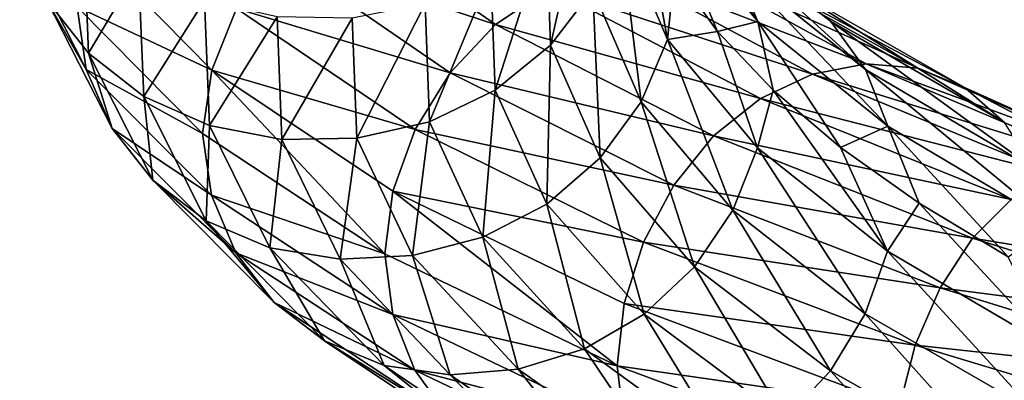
# Model space of a CAD drawing. Header units: metres. Extents: x -80 to 80, y -455 to 95.
# Tile 317 of 656: x -18.82 to -10.12, y -157.37 to -154.18. Entities that reach past the tile are written whole.
import ezdxf

# ---------------------------------------------------------------- set-up
doc = ezdxf.new("R2010")
doc.units = ezdxf.units.M
doc.layers.add('solid_501010_k_02', color=7, linetype='CONTINUOUS')

msp = doc.modelspace()

# ---------------------------------------------------------------- linework, layer by layer
at = {"layer": 'solid_501010_k_02'}
for points in [[(-12.296599, -154.195236, 1132.632324), (-12.512663, -153.682266, 1132.42688), (-13.323853, -152.699509, 1134.468262)], [(-13.093781, -153.225388, 1134.639282), (-12.296599, -154.195236, 1132.632324), (-13.323853, -152.699509, 1134.468262)], [(-14.165524, -153.387268, 1139.365723), (-14.129473, -154.405777, 1137.113403), (-13.790751, -152.903824, 1139.244019)], [(-14.129473, -154.405777, 1137.113403), (-13.755653, -153.91568, 1137.056641), (-13.790751, -152.903824, 1139.244019)], [(-11.64957, -154.19487, 1130.24353), (-12.05139, -153.87291, 1129.893311), (-13.294818, -152.902237, 1131.894165)], [(-12.851541, -153.241714, 1132.175781), (-11.64957, -154.19487, 1130.24353), (-13.294818, -152.902237, 1131.894165)], [(-16.12253, -153.165344, 1130.594116), (-14.614633, -154.22319, 1128.143433), (-16.566853, -153.583954, 1130.466919)], [(-14.13494, -153.901276, 1128.418945), (-14.614633, -154.22319, 1128.143433), (-16.12253, -153.165344, 1130.594116)], [(-13.516591, -153.366272, 1136.973267), (-13.095528, -154.356369, 1134.862183), (-13.302532, -153.211441, 1135.977051)], [(-13.095528, -154.356369, 1134.862183), (-13.032891, -153.752686, 1134.837158), (-13.302532, -153.211441, 1135.977051)], [(-13.093781, -153.225388, 1134.639282), (-13.032891, -153.752686, 1134.837158), (-12.651658, -154.283447, 1133.727783)], [(-13.093781, -153.225388, 1134.639282), (-12.651658, -154.283447, 1133.727783), (-12.296599, -154.195236, 1132.632324)], [(-18.585299, -154.002029, 1136.58252), (-18.212849, -154.477753, 1136.712402), (-18.259319, -153.327316, 1139.646973)], [(-18.259319, -153.327316, 1139.646973), (-18.212849, -154.477753, 1136.712402), (-17.770884, -153.73024, 1139.690186)], [(-11.342387, -154.620407, 1130.546143), (-11.64957, -154.19487, 1130.24353), (-12.851541, -153.241714, 1132.175781)], [(-12.512663, -153.682266, 1132.42688), (-11.342387, -154.620407, 1130.546143), (-12.851541, -153.241714, 1132.175781)], [(-14.65511, -153.775406, 1139.476074), (-14.617813, -154.805008, 1137.140137), (-14.165524, -153.387268, 1139.365723)], [(-14.617813, -154.805008, 1137.140137), (-14.129473, -154.405777, 1137.113403), (-14.165524, -153.387268, 1139.365723)], [(-13.755653, -153.91568, 1137.056641), (-13.327143, -154.907333, 1134.903564), (-13.516591, -153.366272, 1136.973267)], [(-13.327143, -154.907333, 1134.903564), (-13.095528, -154.356369, 1134.862183), (-13.516591, -153.366272, 1136.973267)], [(-18.822767, -153.462662, 1136.452637), (-18.236408, -154.620926, 1133.469727), (-18.585299, -154.002029, 1136.58252)], [(-18.315737, -154.067215, 1133.33728), (-18.236408, -154.620926, 1133.469727), (-18.822767, -153.462662, 1136.452637)], [(-18.234661, -153.498108, 1133.248291), (-17.124491, -154.628342, 1130.409424), (-18.315737, -154.067215, 1133.33728)], [(-16.906977, -154.082077, 1130.404663), (-17.124491, -154.628342, 1130.409424), (-18.234661, -153.498108, 1133.248291)], [(-16.566853, -153.583954, 1130.466919), (-15.017399, -154.650436, 1127.943359), (-16.906977, -154.082077, 1130.404663)], [(-14.614633, -154.22319, 1128.143433), (-15.017399, -154.650436, 1127.943359), (-16.566853, -153.583954, 1130.466919)], [(-13.059472, -153.624451, 1129.126587), (-11.338223, -154.569641, 1127.202271), (-13.60546, -153.699875, 1128.754028)], [(-10.878847, -154.608765, 1127.671631), (-11.338223, -154.569641, 1127.202271), (-13.059472, -153.624451, 1129.126587)], [(-12.530358, -153.68042, 1129.514038), (-10.878847, -154.608765, 1127.671631), (-13.059472, -153.624451, 1129.126587)], [(-18.212849, -154.477753, 1136.712402), (-17.725657, -154.859222, 1136.834717), (-17.770884, -153.73024, 1139.690186)], [(-17.770884, -153.73024, 1139.690186), (-17.725657, -154.859222, 1136.834717), (-17.188669, -154.010574, 1139.702393)], [(-13.60546, -153.699875, 1128.754028), (-11.81225, -154.661133, 1126.744507), (-14.13494, -153.901276, 1128.418945)], [(-11.338223, -154.569641, 1127.202271), (-11.81225, -154.661133, 1126.744507), (-13.60546, -153.699875, 1128.754028)], [(-13.095528, -154.356369, 1134.862183), (-12.651658, -154.283447, 1133.727783), (-13.032891, -153.752686, 1134.837158)], [(-10.463007, -154.784805, 1128.124512), (-10.878847, -154.608765, 1127.671631), (-12.530358, -153.68042, 1129.514038)], [(-12.05139, -153.87291, 1129.893311), (-10.463007, -154.784805, 1128.124512), (-12.530358, -153.68042, 1129.514038)], [(-11.146531, -155.121719, 1130.783447), (-11.342387, -154.620407, 1130.546143), (-12.512663, -153.682266, 1132.42688)], [(-12.296599, -154.195236, 1132.632324), (-11.146531, -155.121719, 1130.783447), (-12.512663, -153.682266, 1132.42688)], [(-15.238204, -154.038589, 1139.568359), (-15.199424, -155.083435, 1137.133667), (-14.65511, -153.775406, 1139.476074)], [(-15.199424, -155.083435, 1137.133667), (-14.617813, -154.805008, 1137.140137), (-14.65511, -153.775406, 1139.476074)], [(-14.13494, -153.901276, 1128.418945), (-12.271944, -154.876663, 1126.32605), (-14.614633, -154.22319, 1128.143433)], [(-11.81225, -154.661133, 1126.744507), (-12.271944, -154.876663, 1126.32605), (-14.13494, -153.901276, 1128.418945)], [(-14.129473, -154.405777, 1137.113403), (-13.689318, -155.40361, 1134.896362), (-13.755653, -153.91568, 1137.056641)], [(-13.689318, -155.40361, 1134.896362), (-13.327143, -154.907333, 1134.903564), (-13.755653, -153.91568, 1137.056641)], [(-10.114148, -155.091644, 1128.535522), (-10.463007, -154.784805, 1128.124512), (-12.05139, -153.87291, 1129.893311)], [(-11.64957, -154.19487, 1130.24353), (-10.114148, -155.091644, 1128.535522), (-12.05139, -153.87291, 1129.893311)], [(-18.585299, -154.002029, 1136.58252), (-18.006338, -155.144531, 1133.635376), (-18.212849, -154.477753, 1136.712402)], [(-18.236408, -154.620926, 1133.469727), (-18.006338, -155.144531, 1133.635376), (-18.585299, -154.002029, 1136.58252)], [(-17.725657, -154.859222, 1136.834717), (-17.144924, -155.117188, 1136.942505), (-17.188669, -154.010574, 1139.702393)], [(-17.188669, -154.010574, 1139.702393), (-17.144924, -155.117188, 1136.942505), (-16.5455, -154.155838, 1139.684204)], [(-18.315737, -154.067215, 1133.33728), (-17.205238, -155.187653, 1130.491821), (-18.236408, -154.620926, 1133.469727)], [(-17.124491, -154.628342, 1130.409424), (-17.205238, -155.187653, 1130.491821), (-18.315737, -154.067215, 1133.33728)], [(-16.906977, -154.082077, 1130.404663), (-15.325712, -155.152542, 1127.824463), (-17.124491, -154.628342, 1130.409424)], [(-15.017399, -154.650436, 1127.943359), (-15.325712, -155.152542, 1127.824463), (-16.906977, -154.082077, 1130.404663)], [(-15.88182, -154.165329, 1139.63855), (-15.8414, -155.228806, 1137.095947), (-15.238204, -154.038589, 1139.568359)], [(-15.8414, -155.228806, 1137.095947), (-15.199424, -155.083435, 1137.133667), (-15.238204, -154.038589, 1139.568359)], [(-17.144924, -155.117188, 1136.942505), (-16.503391, -155.240265, 1137.030884), (-16.5455, -154.155838, 1139.684204)], [(-16.5455, -154.155838, 1139.684204), (-16.503391, -155.240265, 1137.030884), (-15.88182, -154.165329, 1139.63855)], [(-16.503391, -155.240265, 1137.030884), (-15.8414, -155.228806, 1137.095947), (-15.88182, -154.165329, 1139.63855)], [(-12.296599, -154.195236, 1132.632324), (-12.651658, -154.283447, 1133.727783), (-12.160733, -154.803192, 1132.656616)], [(-12.296599, -154.195236, 1132.632324), (-12.160733, -154.803192, 1132.656616), (-11.563658, -155.311401, 1131.630737)], [(-12.296599, -154.195236, 1132.632324), (-11.563658, -155.311401, 1131.630737), (-11.146531, -155.121719, 1130.783447)], [(-9.847452, -155.504227, 1128.884033), (-10.114148, -155.091644, 1128.535522), (-11.64957, -154.19487, 1130.24353)], [(-11.342387, -154.620407, 1130.546143), (-9.847452, -155.504227, 1128.884033), (-11.64957, -154.19487, 1130.24353)], [(-14.614633, -154.22319, 1128.143433), (-12.688413, -155.209656, 1125.974365), (-15.017399, -154.650436, 1127.943359)], [(-12.271944, -154.876663, 1126.32605), (-12.688413, -155.209656, 1125.974365), (-14.614633, -154.22319, 1128.143433)], [(-13.095528, -154.356369, 1134.862183), (-12.29824, -155.314484, 1132.849365), (-12.651658, -154.283447, 1133.727783)], [(-12.29824, -155.314484, 1132.849365), (-12.160733, -154.803192, 1132.656616), (-12.651658, -154.283447, 1133.727783)], [(-13.327143, -154.907333, 1134.903564), (-12.515754, -155.866714, 1132.850464), (-13.095528, -154.356369, 1134.862183)], [(-12.515754, -155.866714, 1132.850464), (-12.29824, -155.314484, 1132.849365), (-13.095528, -154.356369, 1134.862183)], [(-14.617813, -154.805008, 1137.140137), (-14.162446, -155.813293, 1134.840698), (-14.129473, -154.405777, 1137.113403)], [(-14.162446, -155.813293, 1134.840698), (-13.689318, -155.40361, 1134.896362), (-14.129473, -154.405777, 1137.113403)], [(-18.212849, -154.477753, 1136.712402), (-17.645491, -155.601471, 1133.823608), (-17.725657, -154.859222, 1136.834717)], [(-18.006338, -155.144531, 1133.635376), (-17.645491, -155.601471, 1133.823608), (-18.212849, -154.477753, 1136.712402)], [(-18.236408, -154.620926, 1133.469727), (-17.126131, -155.734528, 1130.624023), (-18.006338, -155.144531, 1133.635376)], [(-17.205238, -155.187653, 1130.491821), (-17.126131, -155.734528, 1130.624023), (-18.236408, -154.620926, 1133.469727)], [(-17.124491, -154.628342, 1130.409424), (-15.594061, -156.254242, 1127.852539), (-17.205238, -155.187653, 1130.491821)], [(-17.124491, -154.628342, 1130.409424), (-15.522883, -155.698044, 1127.791504), (-15.594061, -156.254242, 1127.852539)], [(-15.325712, -155.152542, 1127.824463), (-15.522883, -155.698044, 1127.791504), (-17.124491, -154.628342, 1130.409424)], [(-11.338223, -154.569641, 1127.202271), (-9.290514, -155.440994, 1125.589111), (-11.81225, -154.661133, 1126.744507)], [(-9.67741, -155.995422, 1129.149414), (-9.847452, -155.504227, 1128.884033), (-11.342387, -154.620407, 1130.546143)], [(-11.146531, -155.121719, 1130.783447), (-9.67741, -155.995422, 1129.149414), (-11.342387, -154.620407, 1130.546143)], [(-8.914102, -155.466492, 1126.127686), (-9.290514, -155.440994, 1125.589111), (-11.338223, -154.569641, 1127.202271)], [(-10.878847, -154.608765, 1127.671631), (-8.914102, -155.466492, 1126.127686), (-11.338223, -154.569641, 1127.202271)], [(-8.573363, -155.629166, 1126.6427), (-8.914102, -155.466492, 1126.127686), (-10.878847, -154.608765, 1127.671631)], [(-10.463007, -154.784805, 1128.124512), (-8.573363, -155.629166, 1126.6427), (-10.878847, -154.608765, 1127.671631)], [(-15.017399, -154.650436, 1127.943359), (-13.038094, -155.64415, 1125.709473), (-15.325712, -155.152542, 1127.824463)], [(-12.688413, -155.209656, 1125.974365), (-13.038094, -155.64415, 1125.709473), (-15.017399, -154.650436, 1127.943359)], [(-11.81225, -154.661133, 1126.744507), (-9.678929, -155.545441, 1125.059204), (-12.271944, -154.876663, 1126.32605)], [(-9.290514, -155.440994, 1125.589111), (-9.678929, -155.545441, 1125.059204), (-11.81225, -154.661133, 1126.744507)], [(-15.199424, -155.083435, 1137.133667), (-14.725938, -156.106155, 1134.737183), (-14.617813, -154.805008, 1137.140137)], [(-14.725938, -156.106155, 1134.737183), (-14.162446, -155.813293, 1134.840698), (-14.617813, -154.805008, 1137.140137)], [(-12.29824, -155.314484, 1132.849365), (-11.148019, -156.230148, 1130.994873), (-12.160733, -154.803192, 1132.656616)], [(-11.148019, -156.230148, 1130.994873), (-11.563658, -155.311401, 1131.630737), (-12.160733, -154.803192, 1132.656616)], [(-8.287509, -155.923706, 1127.105225), (-8.573363, -155.629166, 1126.6427), (-10.463007, -154.784805, 1128.124512)], [(-10.114148, -155.091644, 1128.535522), (-8.287509, -155.923706, 1127.105225), (-10.463007, -154.784805, 1128.124512)], [(-17.725657, -154.859222, 1136.834717), (-17.173475, -155.96228, 1134.023926), (-17.144924, -155.117188, 1136.942505)], [(-17.645491, -155.601471, 1133.823608), (-17.173475, -155.96228, 1134.023926), (-17.725657, -154.859222, 1136.834717)], [(-12.271944, -154.876663, 1126.32605), (-10.055602, -155.772324, 1124.57019), (-12.688413, -155.209656, 1125.974365)], [(-9.678929, -155.545441, 1125.059204), (-10.055602, -155.772324, 1124.57019), (-12.271944, -154.876663, 1126.32605)], [(-13.689318, -155.40361, 1134.896362), (-12.855878, -156.36853, 1132.782104), (-13.327143, -154.907333, 1134.903564)], [(-12.855878, -156.36853, 1132.782104), (-12.515754, -155.866714, 1132.850464), (-13.327143, -154.907333, 1134.903564)], [(-18.006338, -155.144531, 1133.635376), (-16.910067, -156.243317, 1130.823853), (-17.645491, -155.601471, 1133.823608)], [(-17.126131, -155.734528, 1130.624023), (-16.910067, -156.243317, 1130.823853), (-18.006338, -155.144531, 1133.635376)], [(-17.173475, -155.96228, 1134.023926), (-16.610834, -156.198807, 1134.22583), (-17.144924, -155.117188, 1136.942505)], [(-17.144924, -155.117188, 1136.942505), (-16.610834, -156.198807, 1134.22583), (-16.503391, -155.240265, 1137.030884)], [(-15.8414, -155.228806, 1137.095947), (-15.347917, -156.269241, 1134.593018), (-15.199424, -155.083435, 1137.133667)], [(-15.325712, -155.152542, 1127.824463), (-13.305772, -156.149475, 1125.539795), (-15.522883, -155.698044, 1127.791504)], [(-15.347917, -156.269241, 1134.593018), (-14.725938, -156.106155, 1134.737183), (-15.199424, -155.083435, 1137.133667)], [(-13.038094, -155.64415, 1125.709473), (-13.305772, -156.149475, 1125.539795), (-15.325712, -155.152542, 1127.824463)], [(-11.146531, -155.121719, 1130.783447), (-11.563658, -155.311401, 1131.630737), (-10.868378, -155.804337, 1130.66394)], [(-11.146531, -155.121719, 1130.783447), (-10.868378, -155.804337, 1130.66394), (-10.082145, -156.279861, 1129.766479)], [(-11.146531, -155.121719, 1130.783447), (-10.082145, -156.279861, 1129.766479), (-9.67741, -155.995422, 1129.149414)], [(-17.205238, -155.187653, 1130.491821), (-15.594061, -156.254242, 1127.852539), (-17.126131, -155.734528, 1130.624023)], [(-16.610834, -156.198807, 1134.22583), (-15.989285, -156.300659, 1134.418945), (-16.503391, -155.240265, 1137.030884)], [(-16.503391, -155.240265, 1137.030884), (-15.989285, -156.300659, 1134.418945), (-15.8414, -155.228806, 1137.095947)], [(-15.989285, -156.300659, 1134.418945), (-15.347917, -156.269241, 1134.593018), (-15.8414, -155.228806, 1137.095947)], [(-12.688413, -155.209656, 1125.974365), (-10.396855, -156.114151, 1124.153809), (-13.038094, -155.64415, 1125.709473)], [(-10.055602, -155.772324, 1124.57019), (-10.396855, -156.114151, 1124.153809), (-12.688413, -155.209656, 1125.974365)], [(-12.515754, -155.866714, 1132.850464), (-11.345189, -156.783325, 1130.95874), (-12.29824, -155.314484, 1132.849365)], [(-11.345189, -156.783325, 1130.95874), (-11.148019, -156.230148, 1130.994873), (-12.29824, -155.314484, 1132.849365)], [(-11.148019, -156.230148, 1130.994873), (-10.868378, -155.804337, 1130.66394), (-11.563658, -155.311401, 1131.630737)], [(-14.162446, -155.813293, 1134.840698), (-13.300201, -156.787735, 1132.647827), (-13.689318, -155.40361, 1134.896362)], [(-13.300201, -156.787735, 1132.647827), (-12.855878, -156.36853, 1132.782104), (-13.689318, -155.40361, 1134.896362)], [(-17.645491, -155.601471, 1133.823608), (-16.57119, -156.682678, 1131.067993), (-17.173475, -155.96228, 1134.023926)], [(-16.910067, -156.243317, 1130.823853), (-16.57119, -156.682678, 1131.067993), (-17.645491, -155.601471, 1133.823608)], [(-13.038094, -155.64415, 1125.709473), (-10.683383, -156.554352, 1123.833862), (-13.305772, -156.149475, 1125.539795)], [(-10.396855, -156.114151, 1124.153809), (-10.683383, -156.554352, 1123.833862), (-13.038094, -155.64415, 1125.709473)], [(-17.126131, -155.734528, 1130.624023), (-15.52437, -156.788895, 1127.999512), (-16.910067, -156.243317, 1130.823853)], [(-15.594061, -156.254242, 1127.852539), (-15.52437, -156.788895, 1127.999512), (-17.126131, -155.734528, 1130.624023)], [(-15.522883, -155.698044, 1127.791504), (-13.540184, -157.245102, 1125.520874), (-15.594061, -156.254242, 1127.852539)], [(-15.522883, -155.698044, 1127.791504), (-13.476954, -156.694092, 1125.473389), (-13.540184, -157.245102, 1125.520874)], [(-13.305772, -156.149475, 1125.539795), (-13.476954, -156.694092, 1125.473389), (-15.522883, -155.698044, 1127.791504)], [(-14.725938, -156.106155, 1134.737183), (-13.829386, -157.093842, 1132.451538), (-14.162446, -155.813293, 1134.840698)], [(-13.829386, -157.093842, 1132.451538), (-13.300201, -156.787735, 1132.647827), (-14.162446, -155.813293, 1134.840698)], [(-11.148019, -156.230148, 1130.994873), (-9.6787, -157.094269, 1129.355469), (-10.868378, -155.804337, 1130.66394)], [(-9.6787, -157.094269, 1129.355469), (-10.082145, -156.279861, 1129.766479), (-10.868378, -155.804337, 1130.66394)], [(-10.055602, -155.772324, 1124.57019), (-7.552014, -156.581223, 1123.202881), (-10.396855, -156.114151, 1124.153809)], [(-12.855878, -156.36853, 1132.782104), (-11.653502, -157.289948, 1130.833862), (-12.515754, -155.866714, 1132.850464)], [(-11.653502, -157.289948, 1130.833862), (-11.345189, -156.783325, 1130.95874), (-12.515754, -155.866714, 1132.850464)], [(-17.173475, -155.96228, 1134.023926), (-16.127913, -157.024246, 1131.342651), (-16.610834, -156.198807, 1134.22583)], [(-16.57119, -156.682678, 1131.067993), (-16.127913, -157.024246, 1131.342651), (-17.173475, -155.96228, 1134.023926)], [(-15.347917, -156.269241, 1134.593018), (-14.413497, -157.273209, 1132.205688), (-14.725938, -156.106155, 1134.737183)], [(-14.413497, -157.273209, 1132.205688), (-13.829386, -157.093842, 1132.451538), (-14.725938, -156.106155, 1134.737183)], [(-10.396855, -156.114151, 1124.153809), (-7.808303, -156.929504, 1122.735352), (-10.683383, -156.554352, 1123.833862)], [(-7.552014, -156.581223, 1123.202881), (-7.808303, -156.929504, 1122.735352), (-10.396855, -156.114151, 1124.153809)], [(-16.610834, -156.198807, 1134.22583), (-15.599524, -157.240845, 1131.634277), (-15.989285, -156.300659, 1134.418945)], [(-16.127913, -157.024246, 1131.342651), (-15.599524, -157.240845, 1131.634277), (-16.610834, -156.198807, 1134.22583)], [(-13.305772, -156.149475, 1125.539795), (-10.902718, -157.062073, 1123.621216), (-13.476954, -156.694092, 1125.473389)], [(-10.683383, -156.554352, 1123.833862), (-10.902718, -157.062073, 1123.621216), (-13.305772, -156.149475, 1125.539795)], [(-16.910067, -156.243317, 1130.823853), (-15.328514, -157.284225, 1128.230957), (-16.57119, -156.682678, 1131.067993)], [(-15.52437, -156.788895, 1127.999512), (-15.328514, -157.284225, 1128.230957), (-16.910067, -156.243317, 1130.823853)], [(-15.989285, -156.300659, 1134.418945), (-15.015819, -157.323059, 1131.927612), (-15.347917, -156.269241, 1134.593018)], [(-15.594061, -156.254242, 1127.852539), (-13.540184, -157.245102, 1125.520874), (-15.52437, -156.788895, 1127.999512)], [(-15.015819, -157.323059, 1131.927612), (-14.413497, -157.273209, 1132.205688), (-15.347917, -156.269241, 1134.593018)], [(-11.345189, -156.783325, 1130.95874), (-9.849884, -157.648117, 1129.286011), (-11.148019, -156.230148, 1130.994873)], [(-9.849884, -157.648117, 1129.286011), (-9.6787, -157.094269, 1129.355469), (-11.148019, -156.230148, 1130.994873)], [(-15.599524, -157.240845, 1131.634277), (-15.015819, -157.323059, 1131.927612), (-15.989285, -156.300659, 1134.418945)], [(-13.300201, -156.787735, 1132.647827), (-12.056269, -157.717499, 1130.626709), (-12.855878, -156.36853, 1132.782104)], [(-12.056269, -157.717499, 1130.626709), (-11.653502, -157.289948, 1130.833862), (-12.855878, -156.36853, 1132.782104)], [(-10.683383, -156.554352, 1123.833862), (-8.023494, -157.373749, 1122.371582), (-10.902718, -157.062073, 1123.621216)], [(-7.808303, -156.929504, 1122.735352), (-8.023494, -157.373749, 1122.371582), (-10.683383, -156.554352, 1123.833862)], [(-16.57119, -156.682678, 1131.067993), (-15.021331, -157.707703, 1128.526611), (-16.127913, -157.024246, 1131.342651)], [(-15.328514, -157.284225, 1128.230957), (-15.021331, -157.707703, 1128.526611), (-16.57119, -156.682678, 1131.067993)], [(-13.476954, -156.694092, 1125.473389), (-11.042985, -157.605759, 1123.526123), (-13.540184, -157.245102, 1125.520874)], [(-10.902718, -157.062073, 1123.621216), (-11.042985, -157.605759, 1123.526123), (-13.476954, -156.694092, 1125.473389)], [(-15.52437, -156.788895, 1127.999512), (-13.478246, -157.771362, 1125.675293), (-15.328514, -157.284225, 1128.230957)], [(-13.540184, -157.245102, 1125.520874), (-13.478246, -157.771362, 1125.675293), (-15.52437, -156.788895, 1127.999512)], [(-13.829386, -157.093842, 1132.451538), (-12.535961, -158.035278, 1130.344604), (-13.300201, -156.787735, 1132.647827)], [(-12.535961, -158.035278, 1130.344604), (-12.056269, -157.717499, 1130.626709), (-13.300201, -156.787735, 1132.647827)], [(-11.653502, -157.289948, 1130.833862), (-10.117562, -158.158661, 1129.11084), (-11.345189, -156.783325, 1130.95874)], [(-10.117562, -158.158661, 1129.11084), (-9.849884, -157.648117, 1129.286011), (-11.345189, -156.783325, 1130.95874)], [(-16.127913, -157.024246, 1131.342651), (-14.619512, -158.031952, 1128.869995), (-15.599524, -157.240845, 1131.634277)], [(-15.021331, -157.707703, 1128.526611), (-14.619512, -158.031952, 1128.869995), (-16.127913, -157.024246, 1131.342651)], [(-10.902718, -157.062073, 1123.621216), (-8.188219, -157.883041, 1122.124634), (-11.042985, -157.605759, 1123.526123)], [(-8.023494, -157.373749, 1122.371582), (-8.188219, -157.883041, 1122.124634), (-10.902718, -157.062073, 1123.621216)], [(-14.413497, -157.273209, 1132.205688), (-13.065441, -158.229111, 1130.004883), (-13.829386, -157.093842, 1132.451538)], [(-13.065441, -158.229111, 1130.004883), (-12.535961, -158.035278, 1130.344604), (-13.829386, -157.093842, 1132.451538)], [(-15.599524, -157.240845, 1131.634277), (-14.140543, -158.230698, 1129.244751), (-15.015819, -157.323059, 1131.927612)], [(-14.619512, -158.031952, 1128.869995), (-14.140543, -158.230698, 1129.244751), (-15.599524, -157.240845, 1131.634277)], [(-13.540184, -157.245102, 1125.520874), (-11.092448, -158.153778, 1123.55896), (-13.478246, -157.771362, 1125.675293)], [(-11.042985, -157.605759, 1123.526123), (-11.092448, -158.153778, 1123.55896), (-13.540184, -157.245102, 1125.520874)], [(-15.328514, -157.284225, 1128.230957), (-13.308204, -158.254974, 1125.934692), (-15.021331, -157.707703, 1128.526611)], [(-13.478246, -157.771362, 1125.675293), (-13.308204, -158.254974, 1125.934692), (-15.328514, -157.284225, 1128.230957)], [(-15.015819, -157.323059, 1131.927612), (-13.611429, -158.295364, 1129.630615), (-14.413497, -157.273209, 1132.205688)], [(-14.140543, -158.230698, 1129.244751), (-13.611429, -158.295364, 1129.630615), (-15.015819, -157.323059, 1131.927612)], [(-13.611429, -158.295364, 1129.630615), (-13.065441, -158.229111, 1130.004883), (-14.413497, -157.273209, 1132.205688)], [(-12.056269, -157.717499, 1130.626709), (-10.467243, -158.593185, 1128.838745), (-11.653502, -157.289948, 1130.833862)], [(-10.467243, -158.593185, 1128.838745), (-10.117562, -158.158661, 1129.11084), (-11.653502, -157.289948, 1130.833862)]]:
    msp.add_3dface(points, dxfattribs=at)

doc.saveas('drawing.dxf')
